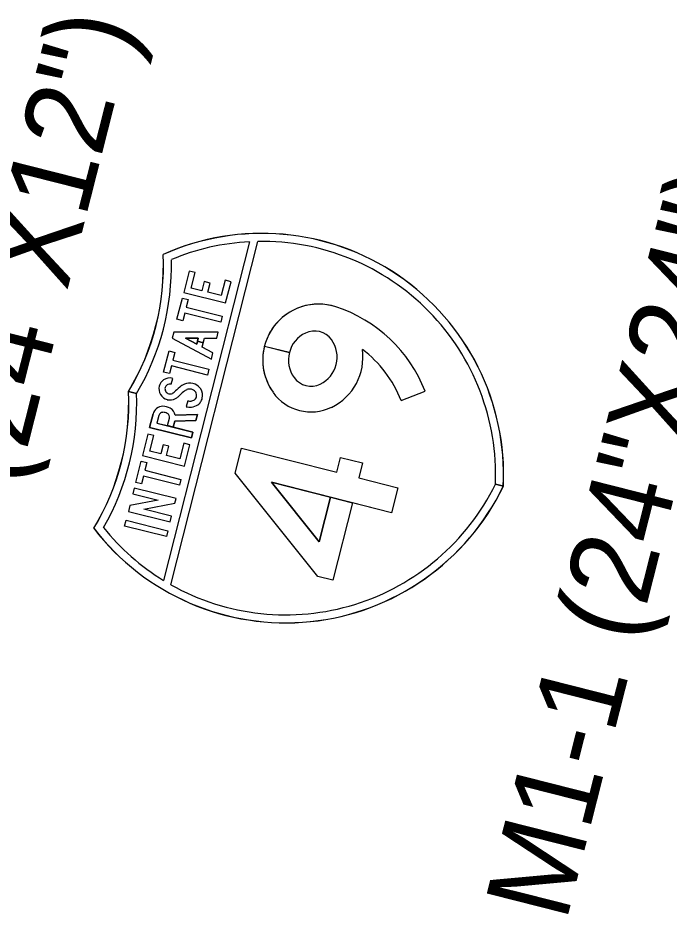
# Model space of a CAD drawing. Extents: x 670257 to 671518, y 737783 to 738188.
# Drawn here: x 670283.104 to 670285.04, y 738152.102 to 738154.768 of the extents above; entities that cross this region are included whole.
import ezdxf

# ---------------------------------------------------------------- set-up
doc = ezdxf.new("R2010")
doc.units = 0
doc.layers.add('R_SIGN_ANNOT', color=7, linetype='Continuous')
doc.layers.add('R_SIGN_HWY102', color=7, linetype='Continuous')

msp = doc.modelspace()

# ---------------------------------------------------------------- linework, layer by layer
at = {"layer": 'R_SIGN_HWY102'}
for p, q in [((670283.8367, 738153.7912), (670283.9111, 738153.7724)), ((670283.8367, 738153.7912), (670283.9111, 738153.7724)), ((670283.911, 738153.7723), (670283.8367, 738153.7911)), ((670283.911, 738153.7723), (670283.8367, 738153.7911)), ((670283.911, 738153.7723), (670283.911, 738153.7723)), ((670283.911, 738153.7723), (670283.911, 738153.7723)), ((670284.2431, 738153.6299), (670284.3146, 738153.6577)), ((670284.2431, 738153.6299), (670284.3146, 738153.6577)), ((670284.2431, 738153.6299), (670284.3146, 738153.6577)), ((670283.5056, 738153.5899), (670283.4955, 738153.55)), ((670283.523, 738153.5855), (670283.523, 738153.5855)), ((670283.5541, 738153.5777), (670283.5541, 738153.5777)), ((670283.5541, 738153.5777), (670283.5541, 738153.5777))]:
    msp.add_line(p, q, dxfattribs=at)
for points in [[(670283.7923, 738154.1023), (670283.5372, 738153.0944)], [(670283.5588, 738153.0818), (670283.8172, 738154.1032)], [(670283.5599, 738153.6785), (670283.5643, 738153.6959)], [(670283.5599, 738153.6785), (670283.5643, 738153.6959)], [(670283.5599, 738153.6785), (670283.5643, 738153.6959)], [(670283.4325, 738153.6572), (670283.4567, 738153.651)], [(670283.4567, 738153.651), (670283.4325, 738153.6572)], [(670283.6089, 738153.6291), (670283.6045, 738153.6117)], [(670283.6089, 738153.6291), (670283.6045, 738153.6117)], [(670283.6089, 738153.6291), (670283.6045, 738153.6117)], [(670283.523, 738153.5855), (670283.5173, 738153.563), (670283.6242, 738153.5359), (670283.6198, 738153.5185), (670283.4955, 738153.55), (670283.5056, 738153.5899)], [(670283.523, 738153.5855), (670283.5173, 738153.563), (670283.6242, 738153.5359), (670283.6198, 738153.5185), (670283.4955, 738153.55), (670283.5056, 738153.5899)], [(670283.4955, 738153.55), (670283.6198, 738153.5185), (670283.6242, 738153.5359), (670283.5658, 738153.5507), (670283.5702, 738153.5682), (670283.6329, 738153.57), (670283.6375, 738153.5881), (670283.5719, 738153.5862)], [(670283.523, 738153.5855), (670283.5173, 738153.563), (670283.5484, 738153.5551), (670283.5541, 738153.5777)], [(670283.5719, 738153.5862), (670283.6375, 738153.5881), (670283.6329, 738153.57), (670283.5702, 738153.5682), (670283.5658, 738153.5507), (670283.5484, 738153.5551), (670283.5541, 738153.5777)], [(670283.5719, 738153.5862), (670283.6375, 738153.5881), (670283.6329, 738153.57), (670283.5702, 738153.5682), (670283.5658, 738153.5507), (670283.5484, 738153.5551), (670283.5541, 738153.5777)], [(670284.5475, 738153.375), (670284.5237, 738153.381)], [(670284.5237, 738153.381), (670284.5475, 738153.375)], [(670284.5472, 738153.3751), (670284.5475, 738153.375)], [(670284.5475, 738153.375), (670284.5472, 738153.3751)]]:
    msp.add_lwpolyline(points, dxfattribs=at)
for points in [[(670283.7085, 738153.9419), (670283.6687, 738153.952), (670283.6755, 738153.9792), (670283.6581, 738153.9836), (670283.6512, 738153.9564), (670283.6189, 738153.9646), (670283.6305, 738154.0106), (670283.6131, 738154.015), (670283.5971, 738153.9516), (670283.7215, 738153.9201), (670283.7375, 738153.9835), (670283.7201, 738153.9879)], [(670283.7085, 738153.9419), (670283.6687, 738153.952), (670283.6755, 738153.9792), (670283.6581, 738153.9836), (670283.6512, 738153.9564), (670283.6189, 738153.9646), (670283.6305, 738154.0106), (670283.6131, 738154.015), (670283.5971, 738153.9516), (670283.7215, 738153.9201), (670283.7375, 738153.9835), (670283.7201, 738153.9879)], [(670283.7085, 738153.9419), (670283.6687, 738153.952), (670283.6755, 738153.9792), (670283.6581, 738153.9836), (670283.6512, 738153.9564), (670283.6189, 738153.9646), (670283.6305, 738154.0106), (670283.6131, 738154.015), (670283.5971, 738153.9516), (670283.7215, 738153.9201), (670283.7375, 738153.9835), (670283.7201, 738153.9879)], [(670283.6001, 738153.8901), (670283.5942, 738153.8671), (670283.5768, 738153.8715), (670283.5929, 738153.9349), (670283.6103, 738153.9305), (670283.6045, 738153.9075), (670283.7114, 738153.8805), (670283.707, 738153.863)], [(670283.6001, 738153.8901), (670283.5942, 738153.8671), (670283.5768, 738153.8715), (670283.5929, 738153.9349), (670283.6103, 738153.9305), (670283.6045, 738153.9075), (670283.7114, 738153.8805), (670283.707, 738153.863)], [(670283.6001, 738153.8901), (670283.5942, 738153.8671), (670283.5768, 738153.8715), (670283.5929, 738153.9349), (670283.6103, 738153.9305), (670283.6045, 738153.9075), (670283.7114, 738153.8805), (670283.707, 738153.863)], [(670283.6518, 738153.7885), (670283.6585, 738153.8151), (670283.6949, 738153.815), (670283.6994, 738153.8329), (670283.5671, 738153.8333), (670283.5627, 738153.8159), (670283.6793, 738153.7533), (670283.6838, 738153.7713)], [(670283.6377, 738153.8062), (670283.6354, 738153.7972), (670283.6019, 738153.8152), (670283.64, 738153.8151), (670283.6377, 738153.8062), (670283.6551, 738153.8018), (670283.6585, 738153.8151), (670283.6949, 738153.815), (670283.6994, 738153.8329), (670283.5671, 738153.8333), (670283.5627, 738153.8159), (670283.6793, 738153.7533), (670283.6838, 738153.7713), (670283.6518, 738153.7885), (670283.6551, 738153.8018)], [(670283.6377, 738153.8062), (670283.6354, 738153.7972), (670283.6019, 738153.8152), (670283.64, 738153.8151), (670283.6377, 738153.8062), (670283.6551, 738153.8018), (670283.6585, 738153.8151), (670283.6949, 738153.815), (670283.6994, 738153.8329), (670283.5671, 738153.8333), (670283.5627, 738153.8159), (670283.6793, 738153.7533), (670283.6838, 738153.7713), (670283.6518, 738153.7885), (670283.6551, 738153.8018)], [(670283.64, 738153.8151), (670283.6019, 738153.8152), (670283.6354, 738153.7972)], [(670283.5603, 738153.7328), (670283.5544, 738153.7098), (670283.537, 738153.7142), (670283.5531, 738153.7777), (670283.5705, 738153.7732), (670283.5647, 738153.7502), (670283.6716, 738153.7232), (670283.6672, 738153.7058)], [(670283.5603, 738153.7328), (670283.5544, 738153.7098), (670283.537, 738153.7142), (670283.5531, 738153.7777), (670283.5705, 738153.7732), (670283.5647, 738153.7502), (670283.6716, 738153.7232), (670283.6672, 738153.7058)], [(670283.5603, 738153.7328), (670283.5544, 738153.7098), (670283.537, 738153.7142), (670283.5531, 738153.7777), (670283.5705, 738153.7732), (670283.5647, 738153.7502), (670283.6716, 738153.7232), (670283.6672, 738153.7058)], [(670283.5857, 738153.4567), (670283.5459, 738153.4668), (670283.5528, 738153.494), (670283.5353, 738153.4984), (670283.5284, 738153.4712), (670283.4961, 738153.4793), (670283.5078, 738153.5254), (670283.4903, 738153.5298), (670283.4743, 738153.4663), (670283.5987, 738153.4349), (670283.6147, 738153.4983), (670283.5973, 738153.5027)], [(670283.5857, 738153.4567), (670283.5459, 738153.4668), (670283.5528, 738153.494), (670283.5353, 738153.4984), (670283.5284, 738153.4712), (670283.4961, 738153.4793), (670283.5078, 738153.5254), (670283.4903, 738153.5298), (670283.4743, 738153.4663), (670283.5987, 738153.4349), (670283.6147, 738153.4983), (670283.5973, 738153.5027)], [(670283.5857, 738153.4567), (670283.5459, 738153.4668), (670283.5528, 738153.494), (670283.5353, 738153.4984), (670283.5284, 738153.4712), (670283.4961, 738153.4793), (670283.5078, 738153.5254), (670283.4903, 738153.5298), (670283.4743, 738153.4663), (670283.5987, 738153.4349), (670283.6147, 738153.4983), (670283.5973, 738153.5027)], [(670284.2145, 738153.2962), (670284.0983, 738153.3256), (670284.0401, 738153.0956), (670283.996, 738153.1068), (670283.7499, 738153.4138), (670283.7687, 738153.4881), (670284.0521, 738153.4164), (670284.0632, 738153.4605), (670284.1283, 738153.4441), (670284.1171, 738153.3999), (670284.2333, 738153.3706)], [(670284.0632, 738153.4605), (670284.1283, 738153.4441), (670284.1171, 738153.3999), (670284.2333, 738153.3706), (670284.2145, 738153.2962), (670283.8578, 738153.3865), (670283.9997, 738153.2094), (670284.0333, 738153.342), (670284.0983, 738153.3256), (670284.0401, 738153.0956), (670283.996, 738153.1068), (670283.7499, 738153.4138), (670283.7687, 738153.4881), (670284.0521, 738153.4164)], [(670284.0632, 738153.4605), (670284.1283, 738153.4441), (670284.1171, 738153.3999), (670284.2333, 738153.3706), (670284.2145, 738153.2962), (670283.8578, 738153.3865), (670283.9997, 738153.2094), (670284.0333, 738153.342), (670284.0983, 738153.3256), (670284.0401, 738153.0956), (670283.996, 738153.1068), (670283.7499, 738153.4138), (670283.7687, 738153.4881), (670284.0521, 738153.4164)], [(670283.4773, 738153.4049), (670283.4714, 738153.3819), (670283.454, 738153.3863), (670283.4701, 738153.4497), (670283.4875, 738153.4453), (670283.4817, 738153.4223), (670283.5886, 738153.3952), (670283.5842, 738153.3778)], [(670283.4773, 738153.4049), (670283.4714, 738153.3819), (670283.454, 738153.3863), (670283.4701, 738153.4497), (670283.4875, 738153.4453), (670283.4817, 738153.4223), (670283.5886, 738153.3952), (670283.5842, 738153.3778)], [(670283.4773, 738153.4049), (670283.4714, 738153.3819), (670283.454, 738153.3863), (670283.4701, 738153.4497), (670283.4875, 738153.4453), (670283.4817, 738153.4223), (670283.5886, 738153.3952), (670283.5842, 738153.3778)], [(670283.9997, 738153.2094), (670283.8578, 738153.3865), (670284.0333, 738153.3421)], [(670283.5707, 738153.3245), (670283.5742, 738153.3382), (670283.4498, 738153.3696), (670283.4454, 738153.3522), (670283.5206, 738153.3332), (670283.4365, 738153.3172), (670283.4322, 738153.3), (670283.5566, 738153.2685), (670283.561, 738153.2859), (670283.4783, 738153.3069)], [(670283.5707, 738153.3245), (670283.5742, 738153.3382), (670283.4498, 738153.3696), (670283.4454, 738153.3522), (670283.5206, 738153.3332), (670283.4365, 738153.3172), (670283.4322, 738153.3), (670283.5566, 738153.2685), (670283.561, 738153.2859), (670283.4783, 738153.3069)], [(670283.5707, 738153.3245), (670283.5742, 738153.3382), (670283.4498, 738153.3696), (670283.4454, 738153.3522), (670283.5206, 738153.3332), (670283.4365, 738153.3172), (670283.4322, 738153.3), (670283.5566, 738153.2685), (670283.561, 738153.2859), (670283.4783, 738153.3069)], [(670283.4212, 738153.2564), (670283.4256, 738153.2738), (670283.55, 738153.2424), (670283.5455, 738153.225)], [(670283.4212, 738153.2564), (670283.4256, 738153.2738), (670283.55, 738153.2424), (670283.5455, 738153.225)], [(670283.4212, 738153.2564), (670283.4256, 738153.2738), (670283.55, 738153.2424), (670283.5455, 738153.225)]]:
    msp.add_lwpolyline(points, close=True, dxfattribs=at)
for centre, radius, start, end in [((670283.8294, 738153.4084), 0.7188, 357.337, 114.1302), ((670283.8294, 738153.4084), 0.7188, 357.337, 114.1302), ((670283.8294, 738153.4084), 0.7186, 357.3411, 114.1164), ((670283.8294, 738153.4084), 0.6949, 93.0624, 112.8033), ((670283.8294, 738153.4084), 0.6949, 357.7406, 91.0045), ((670282.8175, 738154.0294), 0.7188, 328.8092, 2.79), ((670282.8175, 738154.0294), 0.7188, 328.8082, 2.79), ((670282.8175, 738154.0294), 0.7191, 328.8143, 2.7762), ((670282.8175, 738154.0294), 0.7428, 329.3731, 1.5066), ((670282.7145, 738153.6222), 0.7188, 328.8082, 2.79), ((670282.7145, 738153.6222), 0.7188, 328.8082, 2.79), ((670282.7145, 738153.6222), 0.7191, 328.8219, 2.7838), ((670282.7145, 738153.6222), 0.7428, 330.0915, 2.226), ((670283.8999, 738153.6872), 0.7188, 217.4679, 334.2621), ((670283.8999, 738153.6872), 0.7188, 217.4679, 334.2621), ((670283.8999, 738153.6872), 0.7186, 217.4817, 334.258), ((670283.8999, 738153.6872), 0.6949, 240.5936, 333.8585), ((670283.8999, 738153.6872), 0.6949, 218.7948, 238.5357)]:
    msp.add_arc(centre, radius, start, end, dxfattribs=at)
for centre, major_axis, ratio, start_param, end_param in [((670283.9979, 738153.7506), (-0.1611, 0.0408), 0.999994, 4.64468, 7.149545), ((670283.9979, 738153.7506), (-0.1611, 0.0408), 0.999994, 4.64468, 6.284272), ((670283.9979, 738153.7506), (-0.1611, 0.0408), 0.999994, 4.64468, 6.284272), ((670283.9171, 738153.5031), (-0.4135, 0.1046), 0.999994, 3.760338, 4.64468), ((670283.9171, 738153.5031), (-0.4135, 0.1046), 0.999994, 3.760338, 4.64468), ((670283.9171, 738153.5031), (-0.4135, 0.1046), 0.999994, 3.760338, 4.64468), ((670283.9858, 738153.7746), (-0.0604, 0.0153), 0.999994, 4.014643, 5.410135), ((670283.9858, 738153.7746), (-0.0604, 0.0153), 0.999994, 4.014643, 5.410135), ((670283.9858, 738153.7746), (-0.0604, 0.0153), 0.999994, 4.014643, 5.410135), ((670283.9974, 738153.7505), (-0.0864, 0.0219), 0.999994, 5.410135, 7.156235), ((670283.9974, 738153.7505), (-0.0864, 0.0219), 0.999994, 5.410135, 6.283185), ((670283.9974, 738153.7505), (-0.0864, 0.0219), 0.999994, 5.410135, 6.283185), ((670283.964, 738153.7589), (-0.0864, 0.0219), 0.999994, 2.268543, 4.014643), ((670283.964, 738153.7589), (-0.0864, 0.0219), 0.999994, 2.268543, 4.014643), ((670283.964, 738153.7589), (-0.0864, 0.0219), 0.999994, 2.268543, 4.014643), ((670283.9979, 738153.7506), (-0.1611, 0.0408), 0.999994, 0.001231, 0.86636), ((670283.9979, 738153.7506), (-0.1611, 0.0408), 0.999994, 0.001231, 0.86636), ((670283.964, 738153.7589), (-0.1607, 0.0407), 0.999994, 2.268543, 3.529077), ((670283.964, 738153.7589), (-0.1607, 0.0407), 0.999994, 2.268543, 3.529077), ((670283.964, 738153.7589), (-0.1607, 0.0407), 0.999994, 2.268543, 3.529077), ((670283.9171, 738153.5031), (-0.3391, 0.0858), 0.999994, 3.760338, 4.312274), ((670283.9171, 738153.5031), (-0.3391, 0.0858), 0.999994, 3.760338, 4.312274), ((670283.9171, 738153.5031), (-0.3391, 0.0858), 0.999994, 3.760338, 4.312274), ((670283.9974, 738153.7505), (-0.0864, 0.0219), 0.999994, 0.000269, 0.87305), ((670283.9974, 738153.7505), (-0.0864, 0.0219), 0.999994, 0.000269, 0.87305), ((670283.5551, 738153.6648), (-0.031, 0.0078), 0.999999, 5.561989, 6.283185), ((670283.5551, 738153.6648), (-0.031, 0.0078), 0.999999, 5.561989, 6.283185), ((670283.5551, 738153.6648), (-0.031, 0.0078), 0.999999, 5.561989, 6.283185), ((670283.556, 738153.6634), (-0.0325, 0.0082), 0.999999, 4.712389, 5.561989), ((670283.556, 738153.6634), (-0.0325, 0.0082), 0.999999, 4.712389, 5.561989), ((670283.556, 738153.6634), (-0.0325, 0.0082), 0.999999, 4.712389, 5.561989), ((670283.5551, 738153.6648), (-0.0135, 0.0034), 0.999999, 5.561989, 6.283185), ((670283.5551, 738153.6648), (-0.0135, 0.0034), 0.999999, 5.561989, 6.283185), ((670283.5551, 738153.6648), (-0.0135, 0.0034), 0.999999, 5.561989, 6.283185), ((670283.556, 738153.6634), (-0.0151, 0.0038), 0.999999, 4.712389, 5.561989), ((670283.556, 738153.6634), (-0.0151, 0.0038), 0.999999, 4.712389, 5.561989), ((670283.556, 738153.6634), (-0.0151, 0.0038), 0.999999, 4.712389, 5.561989), ((670283.6212, 738153.6281), (-0.0536, 0.0136), 0.999999, 5.373599, 5.679143), ((670283.6212, 738153.6281), (-0.0536, 0.0136), 0.999999, 5.373599, 5.679143), ((670283.6212, 738153.6281), (-0.0536, 0.0136), 0.999999, 5.373599, 5.679143), ((670283.6147, 738153.6429), (-0.0379, 0.0096), 0.999999, 4.712389, 5.373599), ((670283.6147, 738153.6429), (-0.0379, 0.0096), 0.999999, 4.712389, 5.373599), ((670283.6147, 738153.6429), (-0.0379, 0.0096), 0.999999, 4.712389, 5.373599), ((670283.6138, 738153.6393), (-0.0414, 0.0105), 0.999999, 4.552917, 4.712389), ((670283.6138, 738153.6393), (-0.0414, 0.0105), 0.999999, 4.552917, 4.712389), ((670283.6138, 738153.6393), (-0.0414, 0.0105), 0.999999, 4.552917, 4.712389), ((670283.6156, 738153.6436), (-0.0369, 0.0093), 0.999999, 3.967076, 4.552917), ((670283.6156, 738153.6436), (-0.0369, 0.0093), 0.999999, 3.967076, 4.552917), ((670283.6156, 738153.6436), (-0.0369, 0.0093), 0.999999, 3.967076, 4.552917), ((670283.9757, 738153.7348), (-0.0604, 0.0153), 0.999994, 0.87305, 2.268543), ((670283.9757, 738153.7348), (-0.0604, 0.0153), 0.999994, 0.87305, 2.268543), ((670283.9757, 738153.7348), (-0.0604, 0.0153), 0.999994, 0.87305, 2.268543), ((670283.5562, 738153.6645), (-0.032, 0.0081), 0.999999, 6.283184, 7.853982), ((670283.5562, 738153.6645), (-0.032, 0.0081), 0.999999, 6.283184, 7.853982), ((670283.5562, 738153.6645), (-0.032, 0.0081), 0.999999, 6.283184, 7.853982), ((670283.5562, 738153.6645), (-0.0146, 0.0037), 0.999999, 6.283183, 7.853981), ((670283.5562, 738153.6645), (-0.0146, 0.0037), 0.999999, 6.283183, 7.853981), ((670283.5562, 738153.6645), (-0.0146, 0.0037), 0.999999, 6.283183, 7.853981), ((670283.5562, 738153.6645), (-0.0147, 0.0037), 0.999999, 1.570796, 2.321595), ((670283.5562, 738153.6645), (-0.0147, 0.0037), 0.999999, 1.570796, 2.321595), ((670283.5562, 738153.6645), (-0.0147, 0.0037), 0.999999, 1.570796, 2.321595), ((670283.5526, 738153.6711), (-0.0219, 0.0055), 0.999999, 2.321595, 2.56746), ((670283.5526, 738153.6711), (-0.0219, 0.0055), 0.999999, 2.321595, 2.56746), ((670283.5526, 738153.6711), (-0.0219, 0.0055), 0.999999, 2.321595, 2.56746), ((670284.0821, 738153.1014), (-0.732, 0.1852), 0.999999, 5.679143, 5.709053), ((670284.0821, 738153.1014), (-0.732, 0.1852), 0.999999, 5.679143, 5.709053), ((670284.0821, 738153.1014), (-0.732, 0.1852), 0.999999, 5.679143, 5.709053), ((670284.0821, 738153.1014), (-0.7146, 0.1808), 0.999999, 5.679143, 5.709053), ((670284.0821, 738153.1014), (-0.7146, 0.1808), 0.999999, 5.679143, 5.709053), ((670284.0821, 738153.1014), (-0.7146, 0.1808), 0.999999, 5.679143, 5.709053), ((670283.6212, 738153.6281), (-0.0361, 0.0091), 0.999999, 5.373599, 5.679143), ((670283.6212, 738153.6281), (-0.0361, 0.0091), 0.999999, 5.373599, 5.679143), ((670283.6212, 738153.6281), (-0.0361, 0.0091), 0.999999, 5.373599, 5.679143), ((670283.6147, 738153.6429), (-0.0205, 0.0052), 0.999999, 4.712389, 5.373599), ((670283.6147, 738153.6429), (-0.0205, 0.0052), 0.999999, 4.712389, 5.373599), ((670283.6147, 738153.6429), (-0.0205, 0.0052), 0.999999, 4.712389, 5.373599), ((670283.6138, 738153.6393), (-0.024, 0.0061), 0.999999, 4.552917, 4.712389), ((670283.6138, 738153.6393), (-0.024, 0.0061), 0.999999, 4.552917, 4.712389), ((670283.6138, 738153.6393), (-0.024, 0.0061), 0.999999, 4.552917, 4.712389), ((670283.6156, 738153.6436), (-0.0195, 0.0049), 0.999999, 3.967076, 4.552917), ((670283.6156, 738153.6436), (-0.0195, 0.0049), 0.999999, 3.967076, 4.552917), ((670283.6156, 738153.6436), (-0.0195, 0.0049), 0.999999, 3.967076, 4.552917), ((670283.6185, 738153.6454), (-0.0162, 0.0041), 0.999999, 3.141593, 3.967076), ((670283.6185, 738153.6454), (-0.0162, 0.0041), 0.999999, 3.141593, 3.967076), ((670283.6185, 738153.6454), (-0.0162, 0.0041), 0.999999, 3.141593, 3.967076), ((670283.6185, 738153.6454), (-0.0336, 0.0085), 0.999999, 3.141593, 3.967076), ((670283.6185, 738153.6454), (-0.0336, 0.0085), 0.999999, 3.141593, 3.967076), ((670283.6185, 738153.6454), (-0.0336, 0.0085), 0.999999, 3.141593, 3.967076), ((670283.9757, 738153.7348), (-0.1347, 0.0341), 0.999994, 0.86636, 2.268543), ((670283.9757, 738153.7348), (-0.1347, 0.0341), 0.999994, 0.86636, 2.268543), ((670283.9757, 738153.7348), (-0.1347, 0.0341), 0.999994, 0.86636, 2.268543), ((670283.5562, 738153.6645), (-0.0321, 0.0081), 0.999999, 1.570796, 2.321595), ((670283.5562, 738153.6645), (-0.0321, 0.0081), 0.999999, 1.570796, 2.321595), ((670283.5562, 738153.6645), (-0.0321, 0.0081), 0.999999, 1.570796, 2.321595), ((670283.5526, 738153.6711), (-0.0393, 0.01), 0.999999, 2.321595, 2.56746), ((670283.5526, 738153.6711), (-0.0393, 0.01), 0.999999, 2.321595, 2.56746), ((670283.5526, 738153.6711), (-0.0393, 0.01), 0.999999, 2.321595, 2.56746), ((670283.6161, 738153.6575), (-0.0285, 0.0072), 0.999999, 1.570816, 1.909918), ((670283.6161, 738153.6575), (-0.0285, 0.0072), 0.999999, 1.570816, 1.909918), ((670283.6161, 738153.6575), (-0.0285, 0.0072), 0.999999, 1.570816, 1.909918), ((670283.6169, 738153.649), (-0.0201, 0.0051), 0.999999, 1.909925, 2.431476), ((670283.6169, 738153.649), (-0.0201, 0.0051), 0.999999, 1.909925, 2.431476), ((670283.6169, 738153.649), (-0.0201, 0.0051), 0.999999, 1.909925, 2.431476), ((670283.6215, 738153.6424), (-0.0123, 0.0031), 0.999999, 2.431476, 2.811358), ((670283.6215, 738153.6424), (-0.0123, 0.0031), 0.999999, 2.431476, 2.811358), ((670283.6215, 738153.6424), (-0.0123, 0.0031), 0.999999, 2.431476, 2.811358), ((670283.6157, 738153.6461), (-0.019, 0.0048), 0.999999, 2.811358, 3.141593), ((670283.6157, 738153.6461), (-0.019, 0.0048), 0.999999, 2.811358, 3.141593), ((670283.6157, 738153.6461), (-0.019, 0.0048), 0.999999, 2.811358, 3.141593), ((670283.6215, 738153.6424), (-0.0297, 0.0075), 0.999999, 2.431476, 2.811358), ((670283.6215, 738153.6424), (-0.0297, 0.0075), 0.999999, 2.431476, 2.811358), ((670283.6215, 738153.6424), (-0.0297, 0.0075), 0.999999, 2.431476, 2.811358), ((670283.6157, 738153.6461), (-0.0364, 0.0092), 0.999999, 2.811358, 3.141593), ((670283.6157, 738153.6461), (-0.0364, 0.0092), 0.999999, 2.811358, 3.141593), ((670283.6157, 738153.6461), (-0.0364, 0.0092), 0.999999, 2.811358, 3.141593), ((670283.5348, 738153.5825), (-0.0292, 0.0074), 0.999996, 4.954755, 6.283185), ((670283.5348, 738153.5825), (-0.0292, 0.0074), 0.999996, 4.954755, 6.283185), ((670283.5348, 738153.5825), (-0.0292, 0.0074), 0.999996, 4.954755, 6.283185), ((670283.5347, 738153.5665), (-0.0448, 0.0113), 0.999996, 4.470023, 4.954755), ((670283.5347, 738153.5665), (-0.0448, 0.0113), 0.999996, 4.470023, 4.954755), ((670283.5347, 738153.5665), (-0.0448, 0.0113), 0.999996, 4.470023, 4.954755), ((670283.5423, 738153.5807), (-0.0292, 0.0074), 0.999996, 3.574819, 4.470023), ((670283.5423, 738153.5807), (-0.0292, 0.0074), 0.999996, 3.574819, 4.470023), ((670283.5423, 738153.5807), (-0.0292, 0.0074), 0.999996, 3.574819, 4.470023), ((670283.6161, 738153.6575), (-0.0459, 0.0116), 0.999999, 1.570808, 1.909921), ((670283.6161, 738153.6575), (-0.0459, 0.0116), 0.999999, 1.570808, 1.909921), ((670283.6161, 738153.6575), (-0.0459, 0.0116), 0.999999, 1.570808, 1.909921), ((670283.6169, 738153.649), (-0.0375, 0.0095), 0.999999, 1.909925, 2.431476), ((670283.6169, 738153.649), (-0.0375, 0.0095), 0.999999, 1.909925, 2.431476), ((670283.6169, 738153.649), (-0.0375, 0.0095), 0.999999, 1.909925, 2.431476), ((670283.5348, 738153.5825), (-0.0118, 0.003), 0.999996, 4.954755, 6.283185), ((670283.5348, 738153.5825), (-0.0118, 0.003), 0.999996, 4.954755, 6.283185), ((670283.5348, 738153.5825), (-0.0118, 0.003), 0.999996, 4.954755, 6.283185), ((670283.5347, 738153.5665), (-0.0274, 0.0069), 0.999996, 4.470023, 4.954755), ((670283.5347, 738153.5665), (-0.0274, 0.0069), 0.999996, 4.470023, 4.954755), ((670283.5347, 738153.5665), (-0.0274, 0.0069), 0.999996, 4.470023, 4.954755), ((670283.5423, 738153.5807), (-0.0118, 0.003), 0.999996, 3.141593, 4.470023), ((670283.5423, 738153.5807), (-0.0118, 0.003), 0.999996, 3.141593, 4.470023), ((670283.5423, 738153.5807), (-0.0118, 0.003), 0.999996, 3.141593, 4.470023)]:
    msp.add_ellipse(centre, major_axis=major_axis, ratio=ratio, start_param=start_param, end_param=end_param, dxfattribs=at)

# ---------------------------------------------------------------- texts
at = {"layer": 'R_SIGN_ANNOT'}
for s, p in [('M3-1 (24"X12")', (670282.8916, 738152.5413)), ('M1-1 (24"X24")', (670284.7336, 738152.0754))]:
    msp.add_text(s, height=0.25, rotation=75.7686, dxfattribs=at).set_placement(p)

doc.saveas('drawing.dxf')
